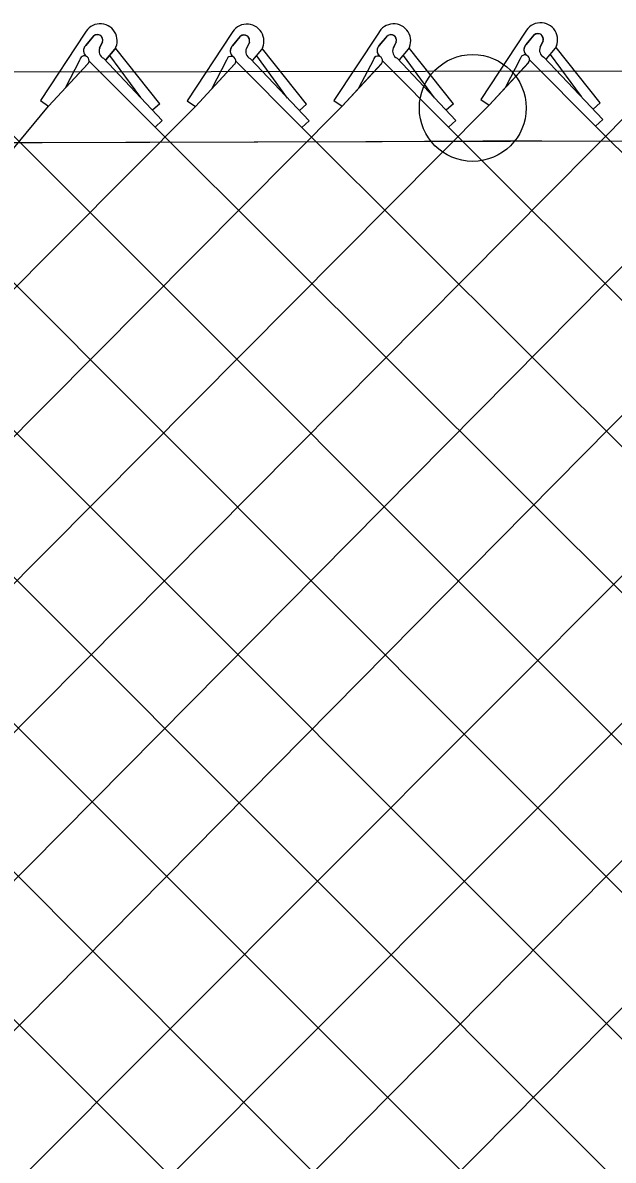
# Model space of a CAD drawing. Extents: x 0 to 2.85, y -0.1 to 1.83.
# Drawn here: x 1.1041 to 1.1365, y 0.8642 to 0.9266 of the extents above; entities that cross this region are included whole.
import ezdxf

# ---------------------------------------------------------------- set-up
doc = ezdxf.new("R2010")
doc.units = 0
doc.layers.add('sb_Chainlink Fence', color=7, linetype='Continuous')
doc.layers.add('sb_Existing Structural Steel', color=7, linetype='Continuous')

msp = doc.modelspace()

# ---------------------------------------------------------------- linework, layer by layer
at = {"layer": 'sb_Chainlink Fence'}
for p, q in [((1.1075469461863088, 0.9260581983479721), (1.105110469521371, 0.9223692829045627)), ((1.1075945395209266, 0.9253894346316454), (1.1080396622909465, 0.9259165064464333)), ((1.10799856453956, 0.92587320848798), (1.1075945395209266, 0.9253894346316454)), ((1.1156004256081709, 0.9260378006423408), (1.113163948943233, 0.9223488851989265)), ((1.1156480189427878, 0.9253690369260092), (1.1160931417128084, 0.9258961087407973)), ((1.116052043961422, 0.9258528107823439), (1.1156480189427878, 0.9253690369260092)), ((1.1236546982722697, 0.926054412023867), (1.1212182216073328, 0.9223654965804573)), ((1.1237022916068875, 0.9253856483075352), (1.1241474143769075, 0.9259127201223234)), ((1.124106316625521, 0.9258694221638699), (1.1237022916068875, 0.9253856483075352)), ((1.1317171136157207, 0.9261139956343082), (1.1292806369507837, 0.9224250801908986)), ((1.1317647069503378, 0.9254452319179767), (1.1322098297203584, 0.9259723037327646)), ((1.1321687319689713, 0.925929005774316), (1.1317647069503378, 0.9254452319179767)), ((1.1326908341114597, 0.9256434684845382), (1.1325272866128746, 0.9252891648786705)), ((1.1325279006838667, 0.9253017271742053), (1.13269050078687, 0.9256354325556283)), ((1.0505401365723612, 0.9251426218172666), (1.1637963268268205, 0.8116941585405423)), ((1.0585875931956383, 0.9251561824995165), (1.1718214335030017, 0.8117650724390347)), ((1.0666350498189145, 0.9251697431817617), (1.178320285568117, 0.8135498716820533)), ((1.0746825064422, 0.9251833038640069), (1.1865046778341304, 0.8133277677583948)), ((1.0827299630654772, 0.9251968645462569), (1.1945836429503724, 0.8132512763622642)), ((1.1085206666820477, 0.9255876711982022), (1.108357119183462, 0.9252333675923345)), ((1.108357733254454, 0.9252459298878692), (1.1085203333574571, 0.9255796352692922)), ((1.1087040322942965, 0.9245984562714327), (1.109199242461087, 0.9251846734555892)), ((1.1087105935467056, 0.924607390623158), (1.1092017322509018, 0.9251867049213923)), ((1.109199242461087, 0.9251846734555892), (1.109235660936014, 0.9252527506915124)), ((1.109235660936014, 0.9252527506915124), (1.1092666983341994, 0.9253255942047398)), ((1.1116599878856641, 0.9221933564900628), (1.1092471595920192, 0.9252280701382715)), ((1.1165741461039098, 0.9255672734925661), (1.1164105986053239, 0.9252129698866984)), ((1.116411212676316, 0.9252255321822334), (1.1165738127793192, 0.9255592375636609)), ((1.1167575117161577, 0.9245780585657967), (1.117252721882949, 0.9251642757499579)), ((1.1167640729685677, 0.9245869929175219), (1.117255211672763, 0.9251663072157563)), ((1.117252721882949, 0.9251642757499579), (1.117289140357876, 0.925232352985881)), ((1.117289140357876, 0.925232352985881), (1.1173201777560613, 0.9253051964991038)), ((1.1197134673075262, 0.9221729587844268), (1.1173006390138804, 0.9252076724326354)), ((1.1246284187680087, 0.9255838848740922), (1.1244648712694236, 0.9252295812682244)), ((1.1244654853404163, 0.9252421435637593), (1.1246280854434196, 0.9255758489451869)), ((1.1248117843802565, 0.9245946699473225), (1.1253069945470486, 0.9251808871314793)), ((1.1248183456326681, 0.9246036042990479), (1.1253094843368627, 0.9251829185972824)), ((1.1253069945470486, 0.9251808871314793), (1.1253434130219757, 0.9252489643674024)), ((1.1253434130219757, 0.9252489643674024), (1.1253744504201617, 0.9253218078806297)), ((1.1277677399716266, 0.9221895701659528), (1.1253549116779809, 0.9252242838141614)), ((1.1328741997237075, 0.9246542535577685), (1.1333694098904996, 0.9252404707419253)), ((1.1328807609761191, 0.924663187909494), (1.133371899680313, 0.9252425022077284)), ((1.1333694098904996, 0.9252404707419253), (1.1334058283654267, 0.9253085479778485)), ((1.1334058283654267, 0.9253085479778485), (1.133436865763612, 0.9253813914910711)), ((1.135830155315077, 0.9222491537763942), (1.1334173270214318, 0.9252838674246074)), ((1.0610012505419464, 0.8120430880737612), (1.1731042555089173, 0.924350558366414)), ((1.1055564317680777, 0.9220645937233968), (1.107726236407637, 0.9244019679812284)), ((1.1055564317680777, 0.9220645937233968), (1.1077124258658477, 0.9243882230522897)), ((1.1072695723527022, 0.9246027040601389), (1.1064579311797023, 0.9230511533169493)), ((1.1077711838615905, 0.9245514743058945), (1.111398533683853, 0.920908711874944)), ((1.1085688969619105, 0.9246939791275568), (1.1117943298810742, 0.9212673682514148)), ((1.1106209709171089, 0.9225254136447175), (1.1089239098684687, 0.9248353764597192)), ((1.1136099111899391, 0.9220441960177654), (1.1157797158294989, 0.9243815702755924)), ((1.1136099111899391, 0.9220441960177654), (1.1157659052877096, 0.9243678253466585)), ((1.1153230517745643, 0.9245823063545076), (1.1145114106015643, 0.9230307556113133)), ((1.1158246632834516, 0.9245310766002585), (1.1194520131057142, 0.9208883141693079)), ((1.1166223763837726, 0.9246735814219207), (1.1198478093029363, 0.9212469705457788)), ((1.1186744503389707, 0.9225050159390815), (1.1169773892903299, 0.9248149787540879)), ((1.1216641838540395, 0.9220608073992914), (1.1238339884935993, 0.9243981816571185)), ((1.1216641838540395, 0.9220608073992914), (1.1238201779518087, 0.9243844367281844)), ((1.1233773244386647, 0.9245989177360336), (1.1225656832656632, 0.9230473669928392)), ((1.1238789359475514, 0.9245476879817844), (1.127506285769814, 0.9209049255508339)), ((1.124676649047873, 0.9246901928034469), (1.127902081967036, 0.9212635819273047)), ((1.1267287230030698, 0.9225216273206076), (1.1250316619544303, 0.9248315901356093)), ((1.1297265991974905, 0.9221203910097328), (1.1318964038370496, 0.9244577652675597)), ((1.1297265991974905, 0.9221203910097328), (1.131882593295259, 0.9244440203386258)), ((1.1314397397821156, 0.9246585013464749), (1.1306280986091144, 0.9231069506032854)), ((1.1319413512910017, 0.9246072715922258), (1.1355687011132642, 0.9209645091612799)), ((1.1327390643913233, 0.9247497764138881), (1.135964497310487, 0.9213231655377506)), ((1.1347911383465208, 0.9225812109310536), (1.1330940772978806, 0.9248911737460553)), ((1.0529090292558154, 0.8120206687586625), (1.1650300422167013, 0.9243373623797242)), ((1.1001927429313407, 0.9238561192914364), (1.2119856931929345, 0.8120290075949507)), ((1.036532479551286, 0.8118214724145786), (1.1469211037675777, 0.9232386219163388)), ((1.0447954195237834, 0.8117716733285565), (1.1549622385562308, 0.9232386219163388)), ((1.0036775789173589, 0.8114386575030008), (1.1136099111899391, 0.9220441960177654)), ((1.0120920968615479, 0.8117716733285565), (1.1216641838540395, 0.9220608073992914)), ((1.0198572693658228, 0.8114728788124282), (1.1297265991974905, 0.9221203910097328)), ((1.0280206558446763, 0.8115226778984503), (1.137783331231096, 0.9220756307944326)), ((1.069671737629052, 0.8126220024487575), (1.178035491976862, 0.9221203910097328)), ((1.0765210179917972, 0.8115563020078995), (1.1860922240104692, 0.9220756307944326)), ((1.1018403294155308, 0.9175747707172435), (1.1055564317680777, 0.9220645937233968)), ((1.105110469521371, 0.9223692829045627), (1.1055564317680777, 0.9220645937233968)), ((1.1116599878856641, 0.9221933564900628), (1.1112641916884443, 0.9218347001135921)), ((1.113163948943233, 0.9223488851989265), (1.1136099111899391, 0.9220441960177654)), ((1.1197134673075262, 0.9221729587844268), (1.1193176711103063, 0.921814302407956)), ((1.1212182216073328, 0.9223654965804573), (1.1216641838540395, 0.9220608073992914)), ((1.1277677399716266, 0.9221895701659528), (1.1273719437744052, 0.921830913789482)), ((1.1292806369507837, 0.9224250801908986), (1.1297265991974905, 0.9221203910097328)), ((1.135830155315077, 0.9222491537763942), (1.1354343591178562, 0.9218904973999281)), ((1.1117943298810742, 0.9212673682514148), (1.111398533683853, 0.920908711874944)), ((1.1198478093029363, 0.9212469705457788), (1.1194520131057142, 0.9208883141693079)), ((1.127902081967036, 0.9212635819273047), (1.127506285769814, 0.9209049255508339)), ((1.135964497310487, 0.9213231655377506), (1.1355687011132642, 0.9209645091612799)), ((1.111398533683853, 0.920908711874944), (1.2194661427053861, 0.8131071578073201)), ((1.1194520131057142, 0.9208883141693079), (1.2274702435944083, 0.8131071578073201)), ((1.127506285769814, 0.9209049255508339), (1.2358066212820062, 0.8127424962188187)), ((1.1355687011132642, 0.9209645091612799), (1.2431219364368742, 0.8137391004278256)), ((1.1007314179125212, 0.9152564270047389), (1.2035754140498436, 0.8122521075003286))]:
    msp.add_line(p, q, dxfattribs=at)
msp.add_lwpolyline([(0.7556648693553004, 0.9197000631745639), (1.099263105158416, 0.9200467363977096), (1.1229582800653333, 0.9201215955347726), (1.1326086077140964, 0.920167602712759)], dxfattribs=at)
for centre, radius, start, end in [((1.1083853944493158, 0.9256434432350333), 0.0009354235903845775, 330.7731305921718, 153.67978342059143), ((1.116438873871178, 0.925623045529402), 0.0009354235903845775, 330.7731305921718, 153.67978342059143), ((1.1244931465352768, 0.9256396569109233), 0.0009354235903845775, 330.7731305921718, 153.67978342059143), ((1.1325555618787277, 0.9256992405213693), 0.0009354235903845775, 330.7731305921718, 153.67978342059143), ((1.1082313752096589, 0.9256788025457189), 0.00030330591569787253, 342.5147558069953, 140.13680881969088), ((1.1082324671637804, 0.9256802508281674), 0.00030494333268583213, 340.73435754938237, 129.21739859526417), ((1.116284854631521, 0.9256584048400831), 0.00030330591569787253, 342.5147558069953, 140.13680881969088), ((1.1162859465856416, 0.9256598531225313), 0.00030494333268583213, 340.73435754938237, 129.21739859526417), ((1.1243391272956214, 0.9256750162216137), 0.00030330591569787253, 342.5147558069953, 140.13680881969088), ((1.1243402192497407, 0.9256764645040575), 0.00030494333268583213, 340.73435754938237, 129.21739859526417), ((1.1324015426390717, 0.925734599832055), 0.00030330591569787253, 342.5147558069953, 140.13680881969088), ((1.1324026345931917, 0.9257360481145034), 0.00030494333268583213, 340.73435754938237, 129.21739859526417), ((1.1078540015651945, 0.9251061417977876), 0.0003843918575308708, 140.20166010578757, 233.0052527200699), ((1.1078645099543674, 0.9251066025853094), 0.0003909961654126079, 133.66718540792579, 232.2343578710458), ((1.1087448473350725, 0.9250740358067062), 0.00041880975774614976, 156.48328493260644, 245.15783350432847), ((1.1159074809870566, 0.9250857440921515), 0.0003843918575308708, 140.20166010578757, 233.0052527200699), ((1.1159179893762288, 0.9250862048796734), 0.0003909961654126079, 133.66718540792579, 232.2343578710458), ((1.1167983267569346, 0.9250536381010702), 0.00041880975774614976, 156.48328493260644, 245.15783350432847), ((1.1239617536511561, 0.9251023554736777), 0.0003843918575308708, 140.20166010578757, 233.0052527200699), ((1.1239722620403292, 0.9251028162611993), 0.0003909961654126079, 133.66718540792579, 232.2343578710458), ((1.1248525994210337, 0.9250702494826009), 0.00041880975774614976, 156.48328493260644, 245.15783350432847), ((1.1320241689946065, 0.9251619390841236), 0.0003843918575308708, 140.20166010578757, 233.0052527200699), ((1.1320346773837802, 0.9251623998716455), 0.0003909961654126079, 133.66718540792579, 232.2343578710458), ((1.1329150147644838, 0.9251298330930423), 0.00041880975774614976, 156.48328493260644, 245.15783350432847), ((1.1075215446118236, 0.9245585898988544), 0.00025580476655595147, 319.02146199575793, 170.0695590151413), ((1.1155750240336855, 0.9245381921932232), 0.00025580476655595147, 319.02146199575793, 170.0695590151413), ((1.1236292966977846, 0.9245548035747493), 0.00025580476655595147, 319.02146199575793, 170.0695590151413), ((1.1316917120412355, 0.9246143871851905), 0.00025580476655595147, 319.02146199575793, 170.0695590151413)]:
    msp.add_arc(centre, radius, start, end, dxfattribs=at)
at = {"layer": 'sb_Existing Structural Steel'}
msp.add_line((0.7463728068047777, 0.9233474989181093), (1.8783968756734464, 0.9252310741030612), dxfattribs=at)
msp.add_lwpolyline([(1.8783743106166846, 0.9214564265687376), (1.2151944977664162, 0.9203057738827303), (1.099263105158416, 0.9200467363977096), (0.7389309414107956, 0.9196901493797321)], dxfattribs=at)
msp.add_circle((1.1288313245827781, 0.9219601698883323), 0.002929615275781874, dxfattribs=at)

doc.saveas('drawing.dxf')
